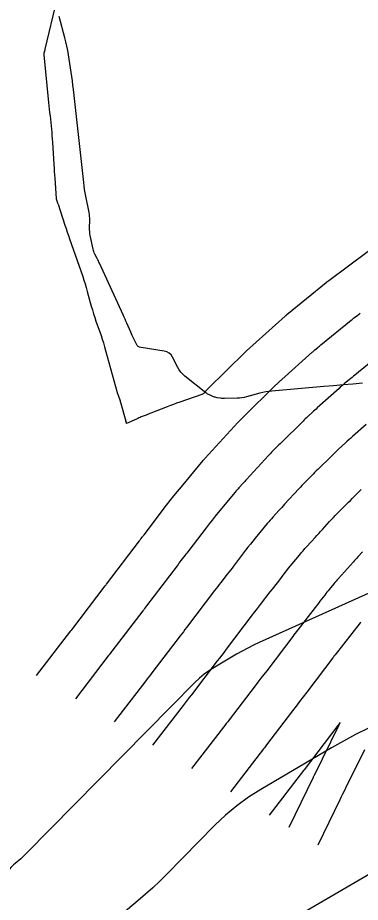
# Model space of a CAD drawing. Extents: x 1005228 to 1008882, y 1883389 to 1885754.
# Drawn here: x 1007568.5 to 1007598.8, y 1884790.4 to 1884868.6 of the extents above; entities that cross this region are included whole.
import ezdxf

# ---------------------------------------------------------------- set-up
doc = ezdxf.new("R2010")
doc.units = 0
for name, color, linetype in [('ATDIMS', 7, 'Continuous'), ('C-ANNO-NOTE', 7, 'Continuous'), ('S_BRIDGE', 7, 'Continuous'), ('TSOBSTACLE', 7, 'Continuous')]:
    doc.layers.add(name, color=color, linetype=linetype)

msp = doc.modelspace()

# ---------------------------------------------------------------- linework, layer by layer
at = {"layer": 'ATDIMS'}
for points in [[(1007600.269, 1884838.568), (1007598.353, 1884837.006), (1007598.236, 1884836.911), (1007598.12, 1884836.815), (1007598.004, 1884836.719), (1007597.888, 1884836.623), (1007597.423, 1884836.238), (1007597.308, 1884836.141), (1007597.193, 1884836.044), (1007597.08, 1884835.945), (1007596.967, 1884835.844), (1007595.035, 1884834.111), (1007594.929, 1884834.016), (1007594.823, 1884833.921), (1007594.718, 1884833.825), (1007594.613, 1884833.729), (1007594.192, 1884833.345), (1007594.087, 1884833.249), (1007593.983, 1884833.151), (1007593.88, 1884833.053), (1007593.779, 1884832.953), (1007591.842, 1884831.041), (1007591.747, 1884830.947), (1007591.652, 1884830.852), (1007591.557, 1884830.758), (1007591.462, 1884830.663), (1007591.084, 1884830.283), (1007590.99, 1884830.188), (1007590.897, 1884830.091), (1007590.805, 1884829.994), (1007590.714, 1884829.896), (1007588.786, 1884827.798), (1007588.702, 1884827.705), (1007588.617, 1884827.612), (1007588.533, 1884827.52), (1007588.449, 1884827.427), (1007588.113, 1884827.054), (1007588.029, 1884826.961), (1007587.947, 1884826.866), (1007587.865, 1884826.771), (1007587.784, 1884826.675), (1007586.284, 1884824.871), (1007586.009, 1884824.537), (1007585.738, 1884824.2), (1007585.47, 1884823.86), (1007585.206, 1884823.517), (1007583.673, 1884821.506), (1007583.587, 1884821.393), (1007583.501, 1884821.281), (1007583.414, 1884821.169), (1007583.328, 1884821.058), (1007582.979, 1884820.612), (1007582.893, 1884820.5), (1007582.806, 1884820.388), (1007582.72, 1884820.276), (1007582.634, 1884820.163), (1007579.937, 1884816.607), (1007579.852, 1884816.494), (1007579.766, 1884816.382), (1007579.681, 1884816.269), (1007579.595, 1884816.157), (1007576.865, 1884812.588), (1007576.787, 1884812.487), (1007576.71, 1884812.385), (1007576.632, 1884812.284), (1007576.553, 1884812.183), (1007573.635, 1884808.4)], [(1007592.541, 1884797.036), (1007594.695, 1884801.448), (1007594.719, 1884801.497), (1007594.743, 1884801.546), (1007594.767, 1884801.595), (1007594.791, 1884801.644), (1007596.955, 1884806.043), (1007596.96, 1884806.053), (1007597.06, 1884806.255), (1007597.072, 1884806.281), (1007597.074, 1884806.291), (1007597.066, 1884806.285), (1007597.048, 1884806.262), (1007596.955, 1884806.139), (1007596.931, 1884806.109), (1007596.908, 1884806.078), (1007596.885, 1884806.048), (1007596.861, 1884806.017), (1007593.869, 1884802.104), (1007593.843, 1884802.071), (1007593.834, 1884802.059), (1007590.777, 1884798.096)]]:
    msp.add_lwpolyline(points, dxfattribs=at)
at = {"layer": 'C-ANNO-NOTE'}
for points in [[(1007599.055, 1884836.298), (1007598.197, 1884836.227), (1007597.338, 1884836.155), (1007596.48, 1884836.082), (1007595.622, 1884836.007), (1007591.015, 1884835.607), (1007590.744, 1884835.577), (1007590.477, 1884835.535), (1007590.211, 1884835.481), (1007589.947, 1884835.415), (1007588.783, 1884835.093), (1007588.577, 1884835.042), (1007588.369, 1884835.005), (1007588.158, 1884834.982), (1007587.946, 1884834.971), (1007586.834, 1884834.95), (1007586.751, 1884834.95), (1007586.668, 1884834.954), (1007586.585, 1884834.961), (1007586.503, 1884834.971), (1007586.174, 1884835.02), (1007586.093, 1884835.034), (1007586.013, 1884835.054), (1007585.934, 1884835.078), (1007585.857, 1884835.108), (1007585.503, 1884835.257), (1007585.42, 1884835.295), (1007585.341, 1884835.339), (1007585.265, 1884835.388), (1007585.191, 1884835.443), (1007583.328, 1884836.936), (1007583.141, 1884837.102), (1007582.974, 1884837.286), (1007582.827, 1884837.485), (1007582.7, 1884837.701), (1007582.235, 1884838.599), (1007582.102, 1884838.801), (1007581.936, 1884838.956), (1007581.736, 1884839.064), (1007581.503, 1884839.126), (1007579.453, 1884839.443), (1007579.319, 1884839.479), (1007579.205, 1884839.542), (1007579.11, 1884839.632), (1007579.035, 1884839.748), (1007578.776, 1884840.27), (1007578.712, 1884840.401), (1007578.65, 1884840.533), (1007578.59, 1884840.665), (1007578.532, 1884840.799), (1007578.185, 1884841.614), (1007578.108, 1884841.795), (1007578.029, 1884841.975), (1007577.949, 1884842.154), (1007577.868, 1884842.333), (1007575.775, 1884846.904), (1007575.727, 1884847.008), (1007575.677, 1884847.112), (1007575.626, 1884847.215), (1007575.573, 1884847.317), (1007575.36, 1884847.725), (1007575.31, 1884847.828), (1007575.269, 1884847.934), (1007575.234, 1884848.042), (1007575.208, 1884848.154), (1007574.961, 1884849.375), (1007574.932, 1884849.542), (1007574.912, 1884849.709), (1007574.901, 1884849.877), (1007574.9, 1884850.046), (1007574.911, 1884850.724), (1007574.909, 1884850.893), (1007574.898, 1884851.062), (1007574.878, 1884851.229), (1007574.849, 1884851.396), (1007574.559, 1884852.847), (1007574.503, 1884853.145), (1007574.453, 1884853.443), (1007574.41, 1884853.743), (1007574.374, 1884854.044), (1007573.467, 1884862.269), (1007573.423, 1884862.654), (1007573.374, 1884863.038), (1007573.321, 1884863.422), (1007573.263, 1884863.805), (1007573.024, 1884865.336), (1007572.959, 1884865.718), (1007572.884, 1884866.097), (1007572.799, 1884866.475), (1007572.704, 1884866.85), (1007572.197, 1884868.74)], [(1007599.516, 1884805.769), (1007598.434, 1884805.227), (1007597.366, 1884804.657), (1007596.314, 1884804.057), (1007590.057, 1884800.376), (1007588.963, 1884799.683), (1007587.92, 1884798.924), (1007586.929, 1884798.097), (1007585.99, 1884797.205), (1007581.717, 1884792.872), (1007581.108, 1884792.268), (1007580.484, 1884791.678), (1007579.848, 1884791.103), (1007579.198, 1884790.542), (1007576.57, 1884788.329)], [(1007593.432, 1884789.272), (1007607.084, 1884797.251)]]:
    msp.add_lwpolyline(points, dxfattribs=at)
at = {"layer": 'S_BRIDGE'}
msp.add_lwpolyline([(1007606.294, 1884820.742), (1007589.898, 1884813.36), (1007589.389, 1884813.123), (1007588.887, 1884812.872), (1007588.392, 1884812.607), (1007587.904, 1884812.329), (1007585.966, 1884811.188), (1007585.493, 1884810.889), (1007585.042, 1884810.561), (1007584.613, 1884810.204), (1007584.208, 1884809.818), (1007569.298, 1884794.697), (1007569.18, 1884794.58), (1007569.058, 1884794.465), (1007568.935, 1884794.353), (1007568.808, 1884794.244), (1007568.297, 1884793.814), (1007568.172, 1884793.703), (1007568.052, 1884793.588), (1007567.936, 1884793.468), (1007567.826, 1884793.343), (1007549.148, 1884771.117)], dxfattribs=at)
at = {"layer": 'TSOBSTACLE'}
for points in [[(1007572.126, 1884852.135), (1007571.996, 1884852.497), (1007571.988, 1884852.52), (1007571.98, 1884852.544), (1007571.965, 1884852.59), (1007571.962, 1884852.602), (1007571.959, 1884852.614), (1007571.957, 1884852.626), (1007571.956, 1884852.638), (1007571.843, 1884854.423), (1007571.824, 1884854.725), (1007571.805, 1884855.026), (1007571.785, 1884855.328), (1007571.766, 1884855.629), (1007571.639, 1884857.605), (1007571.619, 1884857.898), (1007571.596, 1884858.191), (1007571.57, 1884858.484), (1007571.542, 1884858.777), (1007571.423, 1884859.947), (1007571.393, 1884860.24), (1007571.363, 1884860.532), (1007571.333, 1884860.825), (1007571.304, 1884861.117), (1007570.872, 1884865.341), (1007570.87, 1884865.385), (1007570.871, 1884865.427), (1007570.877, 1884865.47), (1007570.887, 1884865.512), (1007570.935, 1884865.68), (1007570.947, 1884865.722), (1007570.958, 1884865.764), (1007570.969, 1884865.806), (1007570.98, 1884865.848), (1007572.01, 1884870.149)], [(1007572.116, 1884852.12), (1007572.714, 1884850.282), (1007572.814, 1884849.976), (1007572.916, 1884849.671), (1007573.02, 1884849.366), (1007573.125, 1884849.061), (1007574.286, 1884845.729), (1007574.395, 1884845.405), (1007574.499, 1884845.08), (1007574.598, 1884844.752), (1007574.691, 1884844.423), (1007575.05, 1884843.103), (1007575.143, 1884842.774), (1007575.241, 1884842.447), (1007575.346, 1884842.121), (1007575.456, 1884841.798), (1007575.907, 1884840.507), (1007576.017, 1884840.183), (1007576.122, 1884839.858), (1007576.221, 1884839.531), (1007576.315, 1884839.202), (1007577.348, 1884835.473), (1007577.371, 1884835.391), (1007577.395, 1884835.31), (1007577.421, 1884835.23), (1007577.449, 1884835.15), (1007577.561, 1884834.83), (1007577.588, 1884834.75), (1007577.615, 1884834.669), (1007577.639, 1884834.589), (1007577.663, 1884834.507), (1007578.099, 1884832.954)], [(1007599.553, 1884847.954), (1007596.062, 1884845.366), (1007596.042, 1884845.351), (1007596.021, 1884845.335), (1007596, 1884845.32), (1007595.98, 1884845.304), (1007595.897, 1884845.242), (1007595.876, 1884845.226), (1007595.856, 1884845.211), (1007595.836, 1884845.195), (1007595.816, 1884845.178), (1007592.356, 1884842.357), (1007592.328, 1884842.334), (1007592.301, 1884842.312), (1007592.246, 1884842.266), (1007592.232, 1884842.255), (1007592.219, 1884842.243), (1007592.205, 1884842.232), (1007592.192, 1884842.22), (1007588.777, 1884839.156), (1007588.756, 1884839.137), (1007588.721, 1884839.105), (1007588.707, 1884839.092), (1007588.693, 1884839.079), (1007585.339, 1884835.767), (1007585.331, 1884835.759), (1007585.043, 1884835.446), (1007584.993, 1884835.397), (1007584.938, 1884835.356), (1007584.878, 1884835.321), (1007584.813, 1884835.294), (1007582.874, 1884834.619), (1007582.596, 1884834.52), (1007582.318, 1884834.42), (1007582.042, 1884834.316), (1007581.766, 1884834.211), (1007580.329, 1884833.655), (1007580.222, 1884833.613), (1007580.114, 1884833.571), (1007580.007, 1884833.529), (1007579.9, 1884833.486), (1007579.473, 1884833.314), (1007579.366, 1884833.27), (1007579.26, 1884833.226), (1007579.154, 1884833.18), (1007579.049, 1884833.134), (1007578.165, 1884832.743), (1007578.164, 1884832.743), (1007578.163, 1884832.744), (1007578.16, 1884832.753), (1007578.099, 1884832.954)], [(1007570.207, 1884810.46), (1007573.241, 1884814.393), (1007573.261, 1884814.42), (1007573.281, 1884814.446), (1007573.302, 1884814.472), (1007573.322, 1884814.499), (1007576.282, 1884818.368), (1007576.31, 1884818.405), (1007576.338, 1884818.442), (1007576.366, 1884818.479), (1007576.394, 1884818.517), (1007579.311, 1884822.363), (1007579.344, 1884822.406), (1007579.377, 1884822.449), (1007579.411, 1884822.492), (1007579.444, 1884822.535), (1007579.578, 1884822.707), (1007579.612, 1884822.75), (1007579.645, 1884822.793), (1007579.678, 1884822.836), (1007579.711, 1884822.88), (1007581.709, 1884825.501), (1007582.029, 1884825.916), (1007582.353, 1884826.328), (1007582.682, 1884826.736), (1007583.015, 1884827.141), (1007584.95, 1884829.468), (1007584.988, 1884829.513), (1007585.026, 1884829.558), (1007585.065, 1884829.602), (1007585.104, 1884829.646), (1007585.262, 1884829.821), (1007585.302, 1884829.865), (1007585.341, 1884829.908), (1007585.381, 1884829.952), (1007585.421, 1884829.995), (1007588.022, 1884832.827), (1007588.068, 1884832.877), (1007588.115, 1884832.926), (1007588.162, 1884832.974), (1007588.209, 1884833.022), (1007588.399, 1884833.214), (1007588.447, 1884833.261), (1007588.495, 1884833.309), (1007588.543, 1884833.357), (1007588.591, 1884833.404), (1007591.236, 1884836.016), (1007591.29, 1884836.069), (1007591.345, 1884836.122), (1007591.4, 1884836.174), (1007591.456, 1884836.225), (1007591.681, 1884836.43), (1007591.737, 1884836.481), (1007591.793, 1884836.532), (1007591.85, 1884836.583), (1007591.906, 1884836.634), (1007594.58, 1884839.032), (1007594.642, 1884839.088), (1007594.706, 1884839.143), (1007594.77, 1884839.198), (1007594.835, 1884839.252), (1007595.094, 1884839.467), (1007595.159, 1884839.521), (1007595.224, 1884839.575), (1007595.289, 1884839.628), (1007595.354, 1884839.681), (1007598.042, 1884841.873), (1007598.114, 1884841.931), (1007598.187, 1884841.989), (1007598.259, 1884842.045), (1007598.333, 1884842.101), (1007598.628, 1884842.324), (1007598.701, 1884842.379), (1007598.775, 1884842.434), (1007598.849, 1884842.49)], [(1007599.354, 1884832.657), (1007598.164, 1884831.589), (1007598.009, 1884831.449), (1007597.854, 1884831.309), (1007597.699, 1884831.169), (1007597.544, 1884831.028), (1007596.927, 1884830.465), (1007596.773, 1884830.324), (1007596.621, 1884830.181), (1007596.47, 1884830.036), (1007596.321, 1884829.89), (1007595.093, 1884828.678), (1007594.951, 1884828.537), (1007594.809, 1884828.396), (1007594.667, 1884828.254), (1007594.525, 1884828.112), (1007593.96, 1884827.544), (1007593.819, 1884827.401), (1007593.68, 1884827.257), (1007593.542, 1884827.111), (1007593.406, 1884826.965), (1007592.152, 1884825.6), (1007592.022, 1884825.458), (1007591.893, 1884825.317), (1007591.764, 1884825.175), (1007591.635, 1884825.032), (1007591.121, 1884824.462), (1007590.993, 1884824.319), (1007590.867, 1884824.175), (1007590.742, 1884824.029), (1007590.619, 1884823.882), (1007589.554, 1884822.602), (1007589.337, 1884822.338), (1007589.123, 1884822.072), (1007588.911, 1884821.803), (1007588.703, 1884821.533), (1007587.635, 1884820.132), (1007587.496, 1884819.95), (1007587.357, 1884819.769), (1007587.217, 1884819.588), (1007587.077, 1884819.408), (1007586.515, 1884818.688), (1007586.375, 1884818.508), (1007586.235, 1884818.327), (1007586.096, 1884818.146), (1007585.958, 1884817.964), (1007583.48, 1884814.697), (1007583.337, 1884814.509), (1007583.194, 1884814.321), (1007583.051, 1884814.134), (1007582.908, 1884813.946), (1007580.409, 1884810.678), (1007580.273, 1884810.501), (1007580.138, 1884810.325), (1007580.002, 1884810.148), (1007579.866, 1884809.972), (1007577.064, 1884806.339)], [(1007580.492, 1884804.278), (1007583.202, 1884807.792), (1007583.384, 1884808.028), (1007583.566, 1884808.264), (1007583.747, 1884808.501), (1007583.929, 1884808.738), (1007586.221, 1884811.735), (1007586.422, 1884811.998), (1007586.623, 1884812.261), (1007586.823, 1884812.524), (1007587.023, 1884812.787), (1007589.319, 1884815.815), (1007589.491, 1884816.041), (1007589.664, 1884816.266), (1007589.837, 1884816.491), (1007590.011, 1884816.715), (1007590.887, 1884817.837), (1007591.05, 1884818.047), (1007591.213, 1884818.257), (1007591.375, 1884818.467), (1007591.537, 1884818.679), (1007592.2, 1884819.549), (1007592.353, 1884819.747), (1007592.508, 1884819.944), (1007592.664, 1884820.139), (1007592.823, 1884820.332), (1007593.464, 1884821.102), (1007593.625, 1884821.294), (1007593.787, 1884821.484), (1007593.952, 1884821.672), (1007594.119, 1884821.859), (1007594.848, 1884822.667), (1007595.008, 1884822.844), (1007595.169, 1884823.021), (1007595.329, 1884823.197), (1007595.491, 1884823.373), (1007596.136, 1884824.075), (1007596.298, 1884824.25), (1007596.462, 1884824.423), (1007596.628, 1884824.595), (1007596.795, 1884824.764), (1007597.645, 1884825.618), (1007597.805, 1884825.779), (1007597.966, 1884825.939), (1007598.127, 1884826.099), (1007598.288, 1884826.258), (1007598.933, 1884826.895)], [(1007599.041, 1884821.376), (1007598.643, 1884820.943), (1007598.543, 1884820.834), (1007598.444, 1884820.725), (1007598.345, 1884820.616), (1007598.246, 1884820.507), (1007596.916, 1884819.032), (1007596.81, 1884818.914), (1007596.705, 1884818.794), (1007596.602, 1884818.673), (1007596.5, 1884818.552), (1007596.093, 1884818.063), (1007595.992, 1884817.94), (1007595.892, 1884817.816), (1007595.794, 1884817.691), (1007595.697, 1884817.565), (1007595.275, 1884817.012), (1007595.173, 1884816.878), (1007595.07, 1884816.744), (1007594.967, 1884816.61), (1007594.863, 1884816.477), (1007593.318, 1884814.498), (1007593.204, 1884814.352), (1007593.091, 1884814.206), (1007592.979, 1884814.059), (1007592.867, 1884813.912), (1007590.566, 1884810.877), (1007590.308, 1884810.539), (1007590.051, 1884810.2), (1007589.793, 1884809.862), (1007589.535, 1884809.524), (1007587.242, 1884806.526), (1007587.118, 1884806.365), (1007586.994, 1884806.203), (1007586.87, 1884806.042), (1007586.746, 1884805.881), (1007583.92, 1884802.217)], [(1007598.883, 1884815.174), (1007598.838, 1884815.118), (1007596.625, 1884812.282), (1007596.572, 1884812.214), (1007596.519, 1884812.146), (1007596.467, 1884812.077), (1007596.415, 1884812.009), (1007594.108, 1884808.968), (1007593.794, 1884808.553), (1007593.479, 1884808.139), (1007593.164, 1884807.726), (1007592.848, 1884807.313), (1007590.555, 1884804.315), (1007590.489, 1884804.229), (1007590.423, 1884804.143), (1007590.357, 1884804.056), (1007590.29, 1884803.97), (1007587.349, 1884800.157)], [(1007595.112, 1884795.49), (1007597.057, 1884799.473), (1007597.185, 1884799.737), (1007597.315, 1884800), (1007597.444, 1884800.264), (1007597.573, 1884800.527), (1007599.235, 1884803.904)]]:
    msp.add_lwpolyline(points, dxfattribs=at)

doc.saveas('drawing.dxf')
